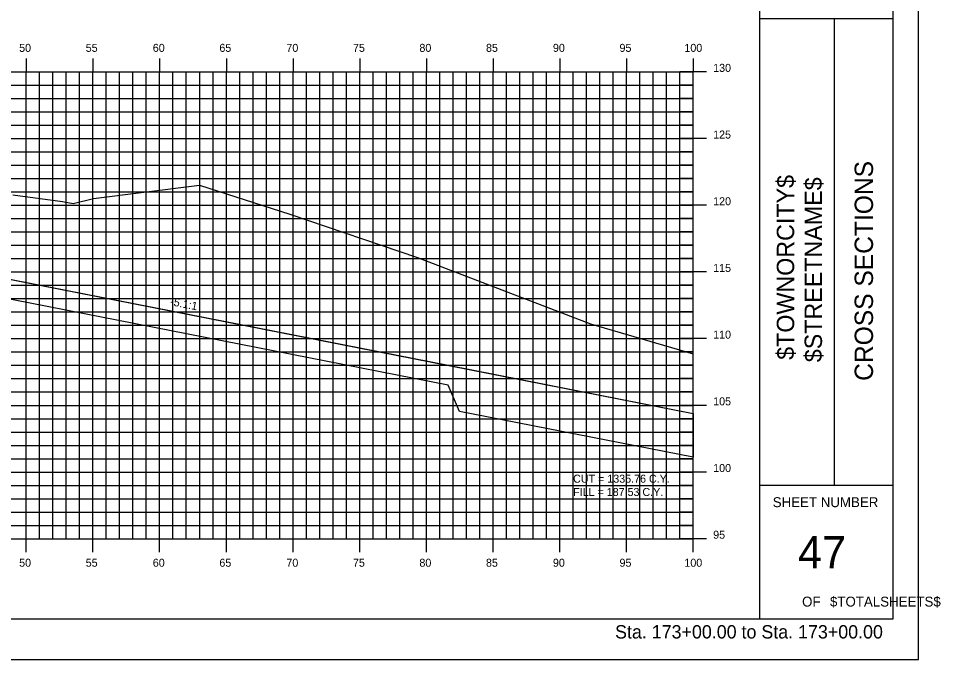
# Model space of a CAD drawing. Extents: x 850598 to 870284, y 366541 to 366651.
# Drawn here: x 856909.5 to 856978.6, y 366541.2 to 366589.2 of the extents above; entities that cross this region are included whole.
import ezdxf

# ---------------------------------------------------------------- set-up
doc = ezdxf.new("R2010")
doc.units = 0
for name, color, linetype in [('ANNOTATION', 7, 'Continuous'), ('BORDER', 7, 'Continuous'), ('D_Drainage_RipRap', 7, 'Continuous'), ('D_Roadway_Centerline', 7, 'Continuous'), ('D_Roadway_SlopeLines', 7, 'Continuous'), ('D_Text_Standard', 7, 'Continuous'), ('H_V ANNOTATION', 7, 'Continuous'), ('HIGHWAY_TITLE', 7, 'Continuous'), ('MAJOR', 7, 'Continuous'), ('MINOR', 7, 'Continuous'), ('PLOT BOUNDARY', 7, 'Continuous'), ('S_Roadway_Centerline', 7, 'Continuous')]:
    doc.layers.add(name, color=color, linetype=linetype)

msp = doc.modelspace()

# ---------------------------------------------------------------- linework, layer by layer
at = {"layer": 'BORDER'}
for p, q in [((856965.08, 366544.225), (856965.08, 366649.225)), ((856975.08, 366544.225), (856975.08, 366649.225)), ((856965.08, 366589.228), (856975.08, 366589.228)), ((856970.671, 366554.228), (856970.671, 366589.228)), ((856965.08, 366554.228), (856975.08, 366554.228)), ((856815.08, 366544.225), (856975.08, 366544.225))]:
    msp.add_line(p, q, dxfattribs=at)
at = {"layer": 'D_Drainage_RipRap'}
msp.add_lwpolyline([(856960.08, 366559.621), (856960.08, 366556.34), (856942.572, 366559.775), (856941.71, 366561.725), (856883.08, 366573.229), (856883.08, 366574.729), (856941.71, 366563.225)], close=True, dxfattribs=at)
at = {"layer": 'D_Roadway_Centerline'}
msp.add_lwpolyline([(856829.42, 366572.013), (856829.835, 366571.992), (856830.25, 366571.917), (856830.665, 366571.79), (856831.08, 366571.609), (856837.336, 366574.737), (856841.08, 366576.609), (856843.08, 366576.729), (856849.08, 366577.089), (856860.08, 366577.419), (856871.08, 366577.089), (856875.08, 366576.849), (856877.08, 366576.729), (856883.08, 366574.729), (856941.71, 366563.225), (856960.08, 366559.621)], dxfattribs=at)
at = {"layer": 'D_Roadway_SlopeLines'}
msp.add_lwpolyline([(856883.08, 366574.729), (856960.08, 366559.621)], dxfattribs=at)
at = {"layer": 'MAJOR'}
for p, q in [((856910.08, 366586.227), (856910.08, 366585.225)), ((856910.08, 366586.227), (856910.08, 366585.225)), ((856915.08, 366586.227), (856915.08, 366585.225)), ((856915.08, 366586.227), (856915.08, 366585.225)), ((856920.08, 366586.227), (856920.08, 366585.225)), ((856920.08, 366586.227), (856920.08, 366585.225)), ((856925.08, 366586.227), (856925.08, 366585.225)), ((856925.08, 366586.227), (856925.08, 366585.225)), ((856930.08, 366586.227), (856930.08, 366585.225)), ((856930.08, 366586.227), (856930.08, 366585.225)), ((856935.08, 366586.227), (856935.08, 366585.225)), ((856935.08, 366586.227), (856935.08, 366585.225)), ((856940.08, 366586.227), (856940.08, 366585.225)), ((856940.08, 366586.227), (856940.08, 366585.225)), ((856945.08, 366586.227), (856945.08, 366585.225)), ((856945.08, 366586.227), (856945.08, 366585.225)), ((856950.08, 366586.227), (856950.08, 366585.225)), ((856950.08, 366586.227), (856950.08, 366585.225)), ((856955.08, 366586.227), (856955.08, 366585.225)), ((856955.08, 366586.227), (856955.08, 366585.225)), ((856960.08, 366586.227), (856960.08, 366585.225)), ((856960.08, 366586.227), (856960.08, 366585.225)), ((856820.08, 366585.225), (856960.08, 366585.225)), ((856820.08, 366585.225), (856960.08, 366585.225)), ((856820.08, 366585.225), (856960.08, 366585.225)), ((856820.08, 366585.225), (856960.08, 366585.225)), ((856910.08, 366550.225), (856910.08, 366585.225)), ((856910.08, 366550.225), (856910.08, 366585.225)), ((856915.08, 366550.225), (856915.08, 366585.225)), ((856915.08, 366550.225), (856915.08, 366585.225)), ((856920.08, 366550.225), (856920.08, 366585.225)), ((856920.08, 366550.225), (856920.08, 366585.225)), ((856925.08, 366550.225), (856925.08, 366585.225)), ((856925.08, 366550.225), (856925.08, 366585.225)), ((856930.08, 366550.225), (856930.08, 366585.225)), ((856930.08, 366550.225), (856930.08, 366585.225)), ((856935.08, 366550.225), (856935.08, 366585.225)), ((856935.08, 366550.225), (856935.08, 366585.225)), ((856940.08, 366550.225), (856940.08, 366585.225)), ((856940.08, 366550.225), (856940.08, 366585.225)), ((856945.08, 366550.225), (856945.08, 366585.225)), ((856945.08, 366550.225), (856945.08, 366585.225)), ((856950.08, 366550.225), (856950.08, 366585.225)), ((856950.08, 366550.225), (856950.08, 366585.225)), ((856955.08, 366550.225), (856955.08, 366585.225)), ((856955.08, 366550.225), (856955.08, 366585.225)), ((856961.082, 366585.225), (856959.078, 366585.225)), ((856961.082, 366585.225), (856959.078, 366585.225)), ((856960.08, 366550.225), (856960.08, 366585.225)), ((856960.08, 366550.225), (856960.08, 366585.225)), ((856960.08, 366550.225), (856960.08, 366585.225)), ((856960.08, 366550.225), (856960.08, 366585.225)), ((856820.08, 366580.225), (856960.08, 366580.225)), ((856820.08, 366580.225), (856960.08, 366580.225)), ((856961.082, 366580.225), (856959.078, 366580.225)), ((856961.082, 366580.225), (856959.078, 366580.225)), ((856820.08, 366575.225), (856960.08, 366575.225)), ((856820.08, 366575.225), (856960.08, 366575.225)), ((856961.082, 366575.225), (856959.078, 366575.225)), ((856961.082, 366575.225), (856959.078, 366575.225)), ((856820.08, 366570.225), (856960.08, 366570.225)), ((856820.08, 366570.225), (856960.08, 366570.225)), ((856961.082, 366570.225), (856959.078, 366570.225)), ((856961.082, 366570.225), (856959.078, 366570.225)), ((856820.08, 366565.225), (856960.08, 366565.225)), ((856820.08, 366565.225), (856960.08, 366565.225)), ((856961.082, 366565.225), (856959.078, 366565.225)), ((856961.082, 366565.225), (856959.078, 366565.225)), ((856820.08, 366560.225), (856960.08, 366560.225)), ((856820.08, 366560.225), (856960.08, 366560.225)), ((856961.082, 366560.225), (856959.078, 366560.225)), ((856961.082, 366560.225), (856959.078, 366560.225)), ((856820.08, 366555.225), (856960.08, 366555.225)), ((856820.08, 366555.225), (856960.08, 366555.225)), ((856961.082, 366555.225), (856959.078, 366555.225)), ((856961.082, 366555.225), (856959.078, 366555.225)), ((856820.08, 366550.225), (856960.08, 366550.225)), ((856820.08, 366550.225), (856960.08, 366550.225)), ((856820.08, 366550.225), (856960.08, 366550.225)), ((856820.08, 366550.225), (856960.08, 366550.225)), ((856910.08, 366549.223), (856910.08, 366550.225)), ((856910.08, 366549.223), (856910.08, 366550.225)), ((856915.08, 366549.223), (856915.08, 366550.225)), ((856915.08, 366549.223), (856915.08, 366550.225)), ((856920.08, 366549.223), (856920.08, 366550.225)), ((856920.08, 366549.223), (856920.08, 366550.225)), ((856925.08, 366549.223), (856925.08, 366550.225)), ((856925.08, 366549.223), (856925.08, 366550.225)), ((856930.08, 366549.223), (856930.08, 366550.225)), ((856930.08, 366549.223), (856930.08, 366550.225)), ((856935.08, 366549.223), (856935.08, 366550.225)), ((856935.08, 366549.223), (856935.08, 366550.225)), ((856940.08, 366549.223), (856940.08, 366550.225)), ((856940.08, 366549.223), (856940.08, 366550.225)), ((856945.08, 366549.223), (856945.08, 366550.225)), ((856945.08, 366549.223), (856945.08, 366550.225)), ((856950.08, 366549.223), (856950.08, 366550.225)), ((856950.08, 366549.223), (856950.08, 366550.225)), ((856955.08, 366549.223), (856955.08, 366550.225)), ((856955.08, 366549.223), (856955.08, 366550.225)), ((856961.082, 366550.225), (856959.078, 366550.225)), ((856961.082, 366550.225), (856959.078, 366550.225)), ((856960.08, 366549.223), (856960.08, 366550.225)), ((856960.08, 366549.223), (856960.08, 366550.225))]:
    msp.add_line(p, q, dxfattribs=at)
at = {"layer": 'MINOR'}
for p, q in [((856911.08, 366550.225), (856911.08, 366585.225)), ((856911.08, 366550.225), (856911.08, 366585.225)), ((856912.08, 366550.225), (856912.08, 366585.225)), ((856912.08, 366550.225), (856912.08, 366585.225)), ((856913.08, 366550.225), (856913.08, 366585.225)), ((856913.08, 366550.225), (856913.08, 366585.225)), ((856914.08, 366550.225), (856914.08, 366585.225)), ((856914.08, 366550.225), (856914.08, 366585.225)), ((856916.08, 366550.225), (856916.08, 366585.225)), ((856916.08, 366550.225), (856916.08, 366585.225)), ((856917.08, 366550.225), (856917.08, 366585.225)), ((856917.08, 366550.225), (856917.08, 366585.225)), ((856918.08, 366550.225), (856918.08, 366585.225)), ((856918.08, 366550.225), (856918.08, 366585.225)), ((856919.08, 366550.225), (856919.08, 366585.225)), ((856919.08, 366550.225), (856919.08, 366585.225)), ((856921.08, 366550.225), (856921.08, 366585.225)), ((856921.08, 366550.225), (856921.08, 366585.225)), ((856922.08, 366550.225), (856922.08, 366585.225)), ((856922.08, 366550.225), (856922.08, 366585.225)), ((856923.08, 366550.225), (856923.08, 366585.225)), ((856923.08, 366550.225), (856923.08, 366585.225)), ((856924.08, 366550.225), (856924.08, 366585.225)), ((856924.08, 366550.225), (856924.08, 366585.225)), ((856926.08, 366550.225), (856926.08, 366585.225)), ((856926.08, 366550.225), (856926.08, 366585.225)), ((856927.08, 366550.225), (856927.08, 366585.225)), ((856927.08, 366550.225), (856927.08, 366585.225)), ((856928.08, 366550.225), (856928.08, 366585.225)), ((856928.08, 366550.225), (856928.08, 366585.225)), ((856929.08, 366550.225), (856929.08, 366585.225)), ((856929.08, 366550.225), (856929.08, 366585.225)), ((856931.08, 366550.225), (856931.08, 366585.225)), ((856931.08, 366550.225), (856931.08, 366585.225)), ((856932.08, 366550.225), (856932.08, 366585.225)), ((856932.08, 366550.225), (856932.08, 366585.225)), ((856933.08, 366550.225), (856933.08, 366585.225)), ((856933.08, 366550.225), (856933.08, 366585.225)), ((856934.08, 366550.225), (856934.08, 366585.225)), ((856934.08, 366550.225), (856934.08, 366585.225)), ((856936.08, 366550.225), (856936.08, 366585.225)), ((856936.08, 366550.225), (856936.08, 366585.225)), ((856937.08, 366550.225), (856937.08, 366585.225)), ((856937.08, 366550.225), (856937.08, 366585.225)), ((856938.08, 366550.225), (856938.08, 366585.225)), ((856938.08, 366550.225), (856938.08, 366585.225)), ((856939.08, 366550.225), (856939.08, 366585.225)), ((856939.08, 366550.225), (856939.08, 366585.225)), ((856941.08, 366550.225), (856941.08, 366585.225)), ((856941.08, 366550.225), (856941.08, 366585.225)), ((856942.08, 366550.225), (856942.08, 366585.225)), ((856942.08, 366550.225), (856942.08, 366585.225)), ((856943.08, 366550.225), (856943.08, 366585.225)), ((856943.08, 366550.225), (856943.08, 366585.225)), ((856944.08, 366550.225), (856944.08, 366585.225)), ((856944.08, 366550.225), (856944.08, 366585.225)), ((856946.08, 366550.225), (856946.08, 366585.225)), ((856946.08, 366550.225), (856946.08, 366585.225)), ((856947.08, 366550.225), (856947.08, 366585.225)), ((856947.08, 366550.225), (856947.08, 366585.225)), ((856948.08, 366550.225), (856948.08, 366585.225)), ((856948.08, 366550.225), (856948.08, 366585.225)), ((856949.08, 366550.225), (856949.08, 366585.225)), ((856949.08, 366550.225), (856949.08, 366585.225)), ((856951.08, 366550.225), (856951.08, 366585.225)), ((856951.08, 366550.225), (856951.08, 366585.225)), ((856952.08, 366550.225), (856952.08, 366585.225)), ((856952.08, 366550.225), (856952.08, 366585.225)), ((856953.08, 366550.225), (856953.08, 366585.225)), ((856953.08, 366550.225), (856953.08, 366585.225)), ((856954.08, 366550.225), (856954.08, 366585.225)), ((856954.08, 366550.225), (856954.08, 366585.225)), ((856956.08, 366550.225), (856956.08, 366585.225)), ((856956.08, 366550.225), (856956.08, 366585.225)), ((856957.08, 366550.225), (856957.08, 366585.225)), ((856957.08, 366550.225), (856957.08, 366585.225)), ((856958.08, 366550.225), (856958.08, 366585.225)), ((856958.08, 366550.225), (856958.08, 366585.225)), ((856959.08, 366550.225), (856959.08, 366585.225)), ((856959.08, 366550.225), (856959.08, 366585.225)), ((856820.08, 366584.225), (856960.08, 366584.225)), ((856820.08, 366584.225), (856960.08, 366584.225)), ((856960.08, 366584.225), (856959.078, 366584.225)), ((856960.08, 366584.225), (856959.078, 366584.225)), ((856820.08, 366583.225), (856960.08, 366583.225)), ((856820.08, 366583.225), (856960.08, 366583.225)), ((856960.08, 366583.225), (856959.078, 366583.225)), ((856960.08, 366583.225), (856959.078, 366583.225)), ((856820.08, 366582.225), (856960.08, 366582.225)), ((856820.08, 366582.225), (856960.08, 366582.225)), ((856960.08, 366582.225), (856959.078, 366582.225)), ((856960.08, 366582.225), (856959.078, 366582.225)), ((856820.08, 366581.225), (856960.08, 366581.225)), ((856820.08, 366581.225), (856960.08, 366581.225)), ((856960.08, 366581.225), (856959.078, 366581.225)), ((856960.08, 366581.225), (856959.078, 366581.225)), ((856820.08, 366579.225), (856960.08, 366579.225)), ((856820.08, 366579.225), (856960.08, 366579.225)), ((856960.08, 366579.225), (856959.078, 366579.225)), ((856960.08, 366579.225), (856959.078, 366579.225)), ((856820.08, 366578.225), (856960.08, 366578.225)), ((856820.08, 366578.225), (856960.08, 366578.225)), ((856960.08, 366578.225), (856959.078, 366578.225)), ((856960.08, 366578.225), (856959.078, 366578.225)), ((856820.08, 366577.225), (856960.08, 366577.225)), ((856820.08, 366577.225), (856960.08, 366577.225)), ((856960.08, 366577.225), (856959.078, 366577.225)), ((856960.08, 366577.225), (856959.078, 366577.225)), ((856820.08, 366576.225), (856960.08, 366576.225)), ((856820.08, 366576.225), (856960.08, 366576.225)), ((856960.08, 366576.225), (856959.078, 366576.225)), ((856960.08, 366576.225), (856959.078, 366576.225)), ((856820.08, 366574.225), (856960.08, 366574.225)), ((856820.08, 366574.225), (856960.08, 366574.225)), ((856960.08, 366574.225), (856959.078, 366574.225)), ((856960.08, 366574.225), (856959.078, 366574.225)), ((856820.08, 366573.225), (856960.08, 366573.225)), ((856820.08, 366573.225), (856960.08, 366573.225)), ((856960.08, 366573.225), (856959.078, 366573.225)), ((856960.08, 366573.225), (856959.078, 366573.225)), ((856820.08, 366572.225), (856960.08, 366572.225)), ((856820.08, 366572.225), (856960.08, 366572.225)), ((856960.08, 366572.225), (856959.078, 366572.225)), ((856960.08, 366572.225), (856959.078, 366572.225)), ((856820.08, 366571.225), (856960.08, 366571.225)), ((856820.08, 366571.225), (856960.08, 366571.225)), ((856960.08, 366571.225), (856959.078, 366571.225)), ((856960.08, 366571.225), (856959.078, 366571.225)), ((856820.08, 366569.225), (856960.08, 366569.225)), ((856820.08, 366569.225), (856960.08, 366569.225)), ((856960.08, 366569.225), (856959.078, 366569.225)), ((856960.08, 366569.225), (856959.078, 366569.225)), ((856820.08, 366568.225), (856960.08, 366568.225)), ((856820.08, 366568.225), (856960.08, 366568.225)), ((856960.08, 366568.225), (856959.078, 366568.225)), ((856960.08, 366568.225), (856959.078, 366568.225)), ((856820.08, 366567.225), (856960.08, 366567.225)), ((856820.08, 366567.225), (856960.08, 366567.225)), ((856960.08, 366567.225), (856959.078, 366567.225)), ((856960.08, 366567.225), (856959.078, 366567.225)), ((856820.08, 366566.225), (856960.08, 366566.225)), ((856820.08, 366566.225), (856960.08, 366566.225)), ((856960.08, 366566.225), (856959.078, 366566.225)), ((856960.08, 366566.225), (856959.078, 366566.225)), ((856820.08, 366564.225), (856960.08, 366564.225)), ((856820.08, 366564.225), (856960.08, 366564.225)), ((856960.08, 366564.225), (856959.078, 366564.225)), ((856960.08, 366564.225), (856959.078, 366564.225)), ((856820.08, 366563.225), (856960.08, 366563.225)), ((856820.08, 366563.225), (856960.08, 366563.225)), ((856960.08, 366563.225), (856959.078, 366563.225)), ((856960.08, 366563.225), (856959.078, 366563.225)), ((856820.08, 366562.225), (856960.08, 366562.225)), ((856820.08, 366562.225), (856960.08, 366562.225)), ((856960.08, 366562.225), (856959.078, 366562.225)), ((856960.08, 366562.225), (856959.078, 366562.225)), ((856820.08, 366561.225), (856960.08, 366561.225)), ((856820.08, 366561.225), (856960.08, 366561.225)), ((856960.08, 366561.225), (856959.078, 366561.225)), ((856960.08, 366561.225), (856959.078, 366561.225)), ((856820.08, 366559.225), (856960.08, 366559.225)), ((856820.08, 366559.225), (856960.08, 366559.225)), ((856960.08, 366559.225), (856959.078, 366559.225)), ((856960.08, 366559.225), (856959.078, 366559.225)), ((856820.08, 366558.225), (856960.08, 366558.225)), ((856820.08, 366558.225), (856960.08, 366558.225)), ((856960.08, 366558.225), (856959.078, 366558.225)), ((856960.08, 366558.225), (856959.078, 366558.225)), ((856820.08, 366557.225), (856960.08, 366557.225)), ((856820.08, 366557.225), (856960.08, 366557.225)), ((856960.08, 366557.225), (856959.078, 366557.225)), ((856960.08, 366557.225), (856959.078, 366557.225)), ((856820.08, 366556.225), (856960.08, 366556.225)), ((856820.08, 366556.225), (856960.08, 366556.225)), ((856960.08, 366556.225), (856959.078, 366556.225)), ((856960.08, 366556.225), (856959.078, 366556.225)), ((856820.08, 366554.225), (856960.08, 366554.225)), ((856820.08, 366554.225), (856960.08, 366554.225)), ((856960.08, 366554.225), (856959.078, 366554.225)), ((856960.08, 366554.225), (856959.078, 366554.225)), ((856820.08, 366553.225), (856960.08, 366553.225)), ((856820.08, 366553.225), (856960.08, 366553.225)), ((856960.08, 366553.225), (856959.078, 366553.225)), ((856960.08, 366553.225), (856959.078, 366553.225)), ((856820.08, 366552.225), (856960.08, 366552.225)), ((856820.08, 366552.225), (856960.08, 366552.225)), ((856960.08, 366552.225), (856959.078, 366552.225)), ((856960.08, 366552.225), (856959.078, 366552.225)), ((856820.08, 366551.225), (856960.08, 366551.225)), ((856820.08, 366551.225), (856960.08, 366551.225)), ((856960.08, 366551.225), (856959.078, 366551.225)), ((856960.08, 366551.225), (856959.078, 366551.225))]:
    msp.add_line(p, q, dxfattribs=at)
at = {"layer": 'PLOT BOUNDARY'}
msp.add_lwpolyline([(856806.987, 366541.166), (856976.987, 366541.166), (856976.987, 366651.166), (856806.987, 366651.166)], close=True, dxfattribs=at)
at = {"layer": 'S_Roadway_Centerline'}
msp.add_lwpolyline([(856909.072, 366576.016), (856912.792, 366575.511), (856913.586, 366575.358), (856915.13, 366575.727), (856923.055, 366576.73), (856923.058, 366576.728), (856929.844, 366574.546), (856939.407, 366571.32), (856952.384, 366566.346), (856960.08, 366564.095)], dxfattribs=at)

# ---------------------------------------------------------------- texts
at = {"layer": 'ANNOTATION'}
msp.add_text('-5.1:1', height=0.6, rotation=348.89914, dxfattribs=at).set_placement((856920.837, 366567.74))
at = {"layer": 'BORDER'}
for s, height, rotation, p in [('CROSS SECTIONS', 1.37787, 90, (856973.565, 366562.062)), ('SHEET NUMBER', 0.74527, 360, (856966.046, 366552.592)), ('47', 2.4194, 360, (856967.942, 366548.008)), ('OF', 0.7453, 360, (856968.247, 366545.138)), ('$TOTALSHEETS$', 0.74527, 360, (856970.337, 366545.138))]:
    msp.add_text(s, height=height, rotation=rotation, dxfattribs=at).set_placement(p)
at = {"layer": 'D_Text_Standard'}
for s, p in [('CUT = 1335.76 C.Y.', (856951.08, 366554.425)), ('FILL = 187.53 C.Y.', (856951.08, 366553.429))]:
    msp.add_text(s, height=0.6, dxfattribs=at).set_placement(p)
at = {"layer": 'H_V ANNOTATION'}
for s, height, p in [('50', 0.6, (856909.545, 366586.725)), ('55', 0.6, (856914.537, 366586.725)), ('60', 0.6, (856919.566, 366586.725)), ('65', 0.6, (856924.558, 366586.725)), ('70', 0.6, (856929.582, 366586.725)), ('75', 0.6, (856934.574, 366586.725)), ('80', 0.6, (856939.556, 366586.725)), ('85', 0.6, (856944.548, 366586.725)), ('90', 0.6, (856949.566, 366586.725)), ('95', 0.6, (856954.558, 366586.725)), ('100', 0.6, (856959.422, 366586.725)), ('130', 0.6, (856961.58, 366585.225)), ('125', 0.6, (856961.58, 366580.225)), ('120', 0.6, (856961.58, 366575.225)), ('115', 0.6, (856961.58, 366570.225)), ('110', 0.6, (856961.58, 366565.225)), ('105', 0.6, (856961.58, 366560.225)), ('100', 0.6, (856961.58, 366555.225)), ('95', 0.6, (856961.58, 366550.225)), ('50', 0.6, (856909.545, 366548.125)), ('55', 0.6, (856914.537, 366548.125)), ('60', 0.6, (856919.566, 366548.125)), ('65', 0.6, (856924.558, 366548.125)), ('70', 0.6, (856929.582, 366548.125)), ('75', 0.6, (856934.574, 366548.125)), ('80', 0.6, (856939.556, 366548.125)), ('85', 0.6, (856944.548, 366548.125)), ('90', 0.6, (856949.566, 366548.125)), ('95', 0.6, (856954.558, 366548.125)), ('100', 0.6, (856959.422, 366548.125)), ('Sta. 173+00.00 to Sta. 173+00.00', 1.0002, (856954.226, 366542.745))]:
    msp.add_text(s, height=height, dxfattribs=at).set_placement(p)
at = {"layer": 'HIGHWAY_TITLE'}
for s, p in [('$TOWNORCITY$', (856967.653, 366563.637)), ('$STREETNAME$', (856969.74, 366563.457))]:
    msp.add_text(s, height=1.30428, rotation=90, dxfattribs=at).set_placement(p)

doc.saveas('drawing.dxf')
